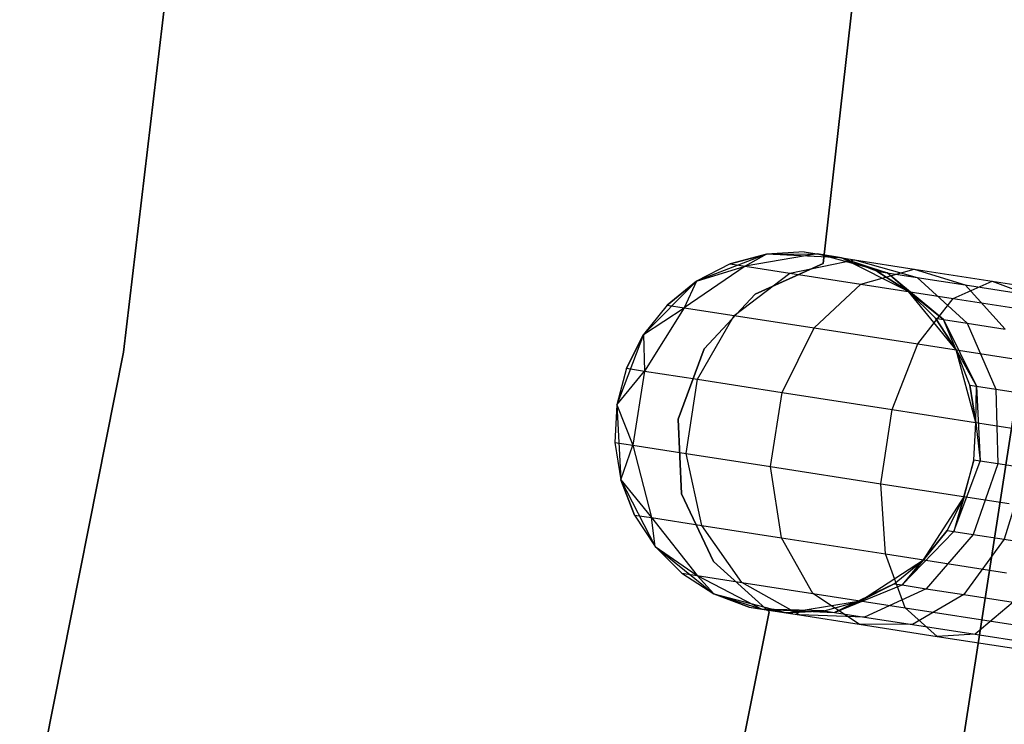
# Model space of a CAD drawing. Extents: x -189 to 189, y -189 to 189.
# Tile 400 of 591: x 36.48 to 41.93, y -7.93 to -4.03. Entities that reach past the tile are written whole.
import ezdxf

# ---------------------------------------------------------------- set-up
doc = ezdxf.new("R2010")
doc.units = 0
doc.header["$LTSCALE"] = 25.4
doc.layers.get('0').update_dxf_attribs({"linetype": 'CONTINUOUS'})

# ---------------------------------------------------------------- blocks, each defined once
blk = doc.blocks.new('CAMELEON-KENAI-C-12244_STL')
at = {"color": 0}
for p, q in [((37.0538, -5.8724, -4), (37.3998, -2.9483, -4)), ((37.3998, -2.9483, -2), (37.0538, -5.8724, -2)), ((37.3998, -2.9483, -2), (37.0538, -5.8724, -2)), ((37.0538, -5.8724, -4), (37.3998, -2.9483, -4)), ((41.0997, -3.8238, -2), (40.9251, -5.3814, -2)), ((40.9251, -5.3814, -4), (41.0997, -3.8238, -4)), ((40.9251, -5.3814, -4), (41.0997, -3.8238, -4)), ((41.0997, -3.8238, -2), (40.9251, -5.3814, -2)), ((42.1854, -4.8744, -1), (41.689, -8.0882, -1)), ((41.689, -8.0882, -8.5), (42.1854, -4.8744, -8.5)), ((41.689, -8.0882, -8.5), (42.1854, -4.8744, -8.5)), ((42.1854, -4.8744, -1), (41.689, -8.0882, -1)), ((40.6111, -5.3296, -2), (40.2233, -5.4799, -2)), ((40.6111, -5.3296, -2), (40.2233, -5.4799, -2)), ((40.6111, -5.3296, -7.5), (40.4093, -5.3844, -7.5)), ((40.4093, -5.3844, -7.5), (40.6111, -5.3296, -2)), ((40.4093, -5.3844, -7.5), (40.6111, -5.3296, -2)), ((40.6111, -5.3296, -7.5), (40.4093, -5.3844, -7.5)), ((40.8907, -5.3291, -8.0447), (40.4935, -5.3974, -8.147)), ((40.8907, -5.3291, -8.0447), (40.4935, -5.3974, -8.147)), ((40.6111, -5.3296, -7.5), (40.4935, -5.3974, -8.147)), ((40.6111, -5.3296, -7.5), (40.4935, -5.3974, -8.147)), ((40.8198, -5.3181, -7.5), (40.6111, -5.3296, -2)), ((40.8198, -5.3181, -7.5), (40.6111, -5.3296, -7.5)), ((40.8198, -5.3181, -7.5), (40.6111, -5.3296, -2)), ((40.8198, -5.3181, -7.5), (40.6111, -5.3296, -7.5)), ((40.6111, -5.3296, -7.5), (40.8907, -5.3291, -8.0447)), ((40.6111, -5.3296, -7.5), (40.8907, -5.3291, -8.0447)), ((41.0264, -5.3501, -2), (40.6111, -5.3296, -2)), ((41.0264, -5.3501, -2), (40.6111, -5.3296, -2)), ((40.6111, -5.3296, -7.5), (40.6111, -5.3296, -2)), ((40.6111, -5.3296, -7.5), (40.6111, -5.3296, -2)), ((40.8198, -5.3181, -7.5), (40.8907, -5.3291, -8.0447)), ((40.8198, -5.3181, -7.5), (41.0264, -5.3501, -2)), ((40.8198, -5.3181, -7.5), (41.0264, -5.3501, -2)), ((40.8198, -5.3181, -7.5), (40.8907, -5.3291, -8.0447)), ((41.0264, -5.3501, -7.5), (40.8907, -5.3291, -8.0447)), ((41.0264, -5.3501, -7.5), (40.8907, -5.3291, -8.0447)), ((41.2787, -5.4333, -7.9377), (40.8907, -5.3291, -8.0447)), ((40.8907, -5.3291, -8.0447), (41.0984, -5.3613, -8.5523)), ((40.8907, -5.3291, -8.0447), (41.0984, -5.3613, -8.5523)), ((41.2787, -5.4333, -7.9377), (40.8907, -5.3291, -8.0447)), ((40.4093, -5.3844, -7.5), (40.2233, -5.4799, -2)), ((40.4093, -5.3844, -7.5), (40.2233, -5.4799, -7.5)), ((40.4093, -5.3844, -7.5), (40.2233, -5.4799, -2)), ((40.4093, -5.3844, -7.5), (40.2233, -5.4799, -7.5)), ((40.4093, -5.3844, -7.5), (40.4935, -5.3974, -8.147)), ((40.4093, -5.3844, -7.5), (40.4935, -5.3974, -8.147)), ((40.9251, -5.3814, -2), (40.5476, -5.5518, -2)), ((40.5476, -5.5518, -4), (40.9251, -5.3814, -4)), ((40.5476, -5.5518, -4), (40.9251, -5.3814, -4)), ((40.9251, -5.3814, -2), (40.5476, -5.5518, -2)), ((40.7403, -5.4358, -8.75), (41.0984, -5.3613, -8.5523)), ((40.7403, -5.4358, -8.75), (41.0984, -5.3613, -8.5523)), ((40.9251, -5.3814, -2), (40.9251, -5.3814, -4)), ((40.9251, -5.3814, -2), (40.9251, -5.3814, -4)), ((41.3975, -5.5378, -2), (41.0264, -5.3501, -2)), ((41.2218, -5.4244, -7.5), (41.0264, -5.3501, -2)), ((41.3975, -5.5378, -2), (41.0264, -5.3501, -2)), ((41.2218, -5.4244, -7.5), (41.0264, -5.3501, -7.5)), ((41.0264, -5.3501, -7.5), (41.0264, -5.3501, -2)), ((41.2218, -5.4244, -7.5), (41.0264, -5.3501, -2)), ((41.0264, -5.3501, -7.5), (41.0264, -5.3501, -2)), ((41.0264, -5.3501, -7.5), (41.2787, -5.4333, -7.9377)), ((41.2218, -5.4244, -7.5), (41.0264, -5.3501, -7.5)), ((41.0264, -5.3501, -7.5), (41.2787, -5.4333, -7.9377)), ((41.0984, -5.3613, -8.5523), (41.4289, -5.4126, -8.9881)), ((41.0984, -5.3613, -8.5523), (41.4289, -5.4126, -8.9881)), ((41.0984, -5.3613, -8.5523), (41.4456, -5.4592, -8.3455)), ((41.0984, -5.3613, -8.5523), (41.4456, -5.4592, -8.3455)), ((40.4935, -5.3974, -8.147), (40.1558, -5.6266, -8.227)), ((40.4935, -5.3974, -8.147), (40.1558, -5.6266, -8.227)), ((40.2233, -5.4799, -7.5), (40.4935, -5.3974, -8.147)), ((40.2233, -5.4799, -7.5), (40.4935, -5.3974, -8.147)), ((40.4331, -5.6696, -8.9045), (40.7403, -5.4358, -8.75)), ((40.4331, -5.6696, -8.9045), (40.7403, -5.4358, -8.75)), ((40.4935, -5.3974, -8.147), (40.7403, -5.4358, -8.75)), ((40.4935, -5.3974, -8.147), (40.7403, -5.4358, -8.75)), ((40.7403, -5.4358, -8.75), (41.1329, -5.4967, -9.2678)), ((40.7403, -5.4358, -8.75), (41.1329, -5.4967, -9.2678)), ((41.1329, -5.4967, -9.2678), (41.4289, -5.4126, -8.9881)), ((41.1329, -5.4967, -9.2678), (41.4289, -5.4126, -8.9881)), ((41.3975, -5.5378, -7.5), (41.2218, -5.4244, -7.5)), ((41.2218, -5.4244, -7.5), (41.3975, -5.5378, -2)), ((41.2218, -5.4244, -7.5), (41.3975, -5.5378, -2)), ((41.2218, -5.4244, -7.5), (41.2787, -5.4333, -7.9377)), ((41.2218, -5.4244, -7.5), (41.2787, -5.4333, -7.9377)), ((41.3975, -5.5378, -7.5), (41.2218, -5.4244, -7.5)), ((41.3975, -5.5378, -7.5), (41.2787, -5.4333, -7.9377)), ((41.3975, -5.5378, -7.5), (41.2787, -5.4333, -7.9377)), ((41.5905, -5.6921, -7.8445), (41.2787, -5.4333, -7.9377)), ((41.2787, -5.4333, -7.9377), (41.4456, -5.4592, -8.3455)), ((41.2787, -5.4333, -7.9377), (41.4456, -5.4592, -8.3455)), ((41.5905, -5.6921, -7.8445), (41.2787, -5.4333, -7.9377)), ((41.4289, -5.4126, -8.9881), (41.8596, -5.4795, -9.3226)), ((41.4289, -5.4126, -8.9881), (41.8596, -5.4795, -9.3226)), ((41.4289, -5.4126, -8.9881), (41.7112, -5.5004, -8.6957)), ((41.4289, -5.4126, -8.9881), (41.7112, -5.5004, -8.6957)), ((40.2233, -5.4799, -2), (39.9302, -5.7748, -2)), ((40.2233, -5.4799, -2), (39.9302, -5.7748, -2)), ((40.2233, -5.4799, -7.5), (40.0613, -5.6119, -7.5)), ((40.0613, -5.6119, -7.5), (40.2233, -5.4799, -2)), ((40.0613, -5.6119, -7.5), (40.2233, -5.4799, -2)), ((40.2233, -5.4799, -7.5), (40.0613, -5.6119, -7.5)), ((40.2233, -5.4799, -7.5), (40.1558, -5.6266, -8.227)), ((40.2233, -5.4799, -7.5), (40.1558, -5.6266, -8.227)), ((40.2233, -5.4799, -7.5), (40.2233, -5.4799, -2)), ((40.2233, -5.4799, -7.5), (40.2233, -5.4799, -2)), ((40.8743, -5.7381, -9.4863), (41.1329, -5.4967, -9.2678)), ((40.8743, -5.7381, -9.4863), (41.1329, -5.4967, -9.2678)), ((41.1329, -5.4967, -9.2678), (41.6445, -5.5761, -9.6651)), ((41.1329, -5.4967, -9.2678), (41.6445, -5.5761, -9.6651)), ((41.4456, -5.4592, -8.3455), (41.7112, -5.5004, -8.6957)), ((41.4456, -5.4592, -8.3455), (41.7112, -5.5004, -8.6957)), ((41.4456, -5.4592, -8.3455), (41.7219, -5.7125, -8.1654)), ((41.4456, -5.4592, -8.3455), (41.7219, -5.7125, -8.1654)), ((41.6445, -5.5761, -9.6651), (41.8596, -5.4795, -9.3226)), ((41.6445, -5.5761, -9.6651), (41.8596, -5.4795, -9.3226)), ((41.7112, -5.5004, -8.6957), (42.0573, -5.5541, -8.9644)), ((41.7112, -5.5004, -8.6957), (42.0573, -5.5541, -8.9644)), ((41.7112, -5.5004, -8.6957), (41.9309, -5.7449, -8.4411)), ((41.7112, -5.5004, -8.6957), (41.9309, -5.7449, -8.4411)), ((41.8596, -5.4795, -9.3226), (42.3612, -5.5573, -9.5328)), ((41.8596, -5.4795, -9.3226), (42.3612, -5.5573, -9.5328)), ((41.8596, -5.4795, -9.3226), (42.0573, -5.5541, -8.9644)), ((41.8596, -5.4795, -9.3226), (42.0573, -5.5541, -8.9644)), ((40.5476, -5.5518, -2), (40.2654, -5.8548, -2)), ((40.2654, -5.8548, -4), (40.5476, -5.5518, -4)), ((40.2654, -5.8548, -4), (40.5476, -5.5518, -4)), ((40.5476, -5.5518, -2), (40.2654, -5.8548, -2)), ((40.5476, -5.5518, -2), (40.5476, -5.5518, -4)), ((40.5476, -5.5518, -2), (40.5476, -5.5518, -4)), ((41.6601, -5.8601, -2), (41.3975, -5.5378, -2)), ((41.5457, -5.6851, -7.5), (41.3975, -5.5378, -2)), ((41.6601, -5.8601, -2), (41.3975, -5.5378, -2)), ((41.5457, -5.6851, -7.5), (41.3975, -5.5378, -7.5)), ((41.3975, -5.5378, -7.5), (41.3975, -5.5378, -2)), ((41.5457, -5.6851, -7.5), (41.3975, -5.5378, -2)), ((41.3975, -5.5378, -7.5), (41.3975, -5.5378, -2)), ((41.3975, -5.5378, -7.5), (41.5905, -5.6921, -7.8445)), ((41.5457, -5.6851, -7.5), (41.3975, -5.5378, -7.5)), ((41.3975, -5.5378, -7.5), (41.5905, -5.6921, -7.8445)), ((41.4491, -5.8274, -9.9327), (41.6445, -5.5761, -9.6651)), ((41.4491, -5.8274, -9.9327), (41.6445, -5.5761, -9.6651)), ((41.6445, -5.5761, -9.6651), (42.2403, -5.6686, -9.9148)), ((41.6445, -5.5761, -9.6651), (42.2403, -5.6686, -9.9148)), ((40.0613, -5.6119, -7.5), (39.9302, -5.7748, -2)), ((40.0613, -5.6119, -7.5), (39.9302, -5.7748, -7.5)), ((40.0613, -5.6119, -7.5), (39.9302, -5.7748, -2)), ((40.0613, -5.6119, -7.5), (39.9302, -5.7748, -7.5)), ((39.9302, -5.7748, -7.5), (40.1558, -5.6266, -8.227)), ((39.9302, -5.7748, -7.5), (40.1558, -5.6266, -8.227)), ((40.1558, -5.6266, -8.227), (39.9361, -5.9769, -8.2708)), ((40.1558, -5.6266, -8.227), (39.9361, -5.9769, -8.2708)), ((40.0613, -5.6119, -7.5), (40.1558, -5.6266, -8.227)), ((40.0613, -5.6119, -7.5), (40.1558, -5.6266, -8.227)), ((40.1558, -5.6266, -8.227), (40.4331, -5.6696, -8.9045)), ((40.1558, -5.6266, -8.227), (40.4331, -5.6696, -8.9045)), ((40.2301, -6.0226, -8.9891), (40.4331, -5.6696, -8.9045)), ((40.2301, -6.0226, -8.9891), (40.4331, -5.6696, -8.9045)), ((40.4331, -5.6696, -8.9045), (40.8743, -5.7381, -9.4863)), ((40.4331, -5.6696, -8.9045), (40.8743, -5.7381, -9.4863)), ((41.6601, -5.8601, -7.5), (41.5457, -5.6851, -7.5)), ((41.5457, -5.6851, -7.5), (41.6601, -5.8601, -2)), ((41.5457, -5.6851, -7.5), (41.6601, -5.8601, -2)), ((41.5457, -5.6851, -7.5), (41.5905, -5.6921, -7.8445)), ((41.5457, -5.6851, -7.5), (41.5905, -5.6921, -7.8445)), ((41.6601, -5.8601, -7.5), (41.5457, -5.6851, -7.5)), ((41.5905, -5.6921, -7.8445), (41.7219, -5.7125, -8.1654)), ((41.5905, -5.6921, -7.8445), (41.7219, -5.7125, -8.1654)), ((41.5905, -5.6921, -7.8445), (41.7722, -6.0607, -7.7812)), ((41.6601, -5.8601, -7.5), (41.5905, -5.6921, -7.8445)), ((41.6601, -5.8601, -7.5), (41.5905, -5.6921, -7.8445)), ((41.5905, -5.6921, -7.8445), (41.7722, -6.0607, -7.7812)), ((41.7219, -5.7125, -8.1654), (41.9309, -5.7449, -8.4411)), ((41.7219, -5.7125, -8.1654), (41.9309, -5.7449, -8.4411)), ((41.7219, -5.7125, -8.1654), (41.8795, -6.0774, -8.0432)), ((41.7219, -5.7125, -8.1654), (41.8795, -6.0774, -8.0432)), ((40.6978, -6.0952, -9.6059), (40.8743, -5.7381, -9.4863)), ((40.6978, -6.0952, -9.6059), (40.8743, -5.7381, -9.4863)), ((40.8743, -5.7381, -9.4863), (41.4491, -5.8274, -9.9327)), ((40.8743, -5.7381, -9.4863), (41.4491, -5.8274, -9.9327)), ((39.9302, -5.7748, -2), (39.7824, -6.1635, -2)), ((39.9302, -5.7748, -2), (39.7824, -6.1635, -2)), ((39.9302, -5.7748, -7.5), (39.8359, -5.9614, -7.5)), ((39.8359, -5.9614, -7.5), (39.9302, -5.7748, -2)), ((39.8359, -5.9614, -7.5), (39.9302, -5.7748, -2)), ((39.9302, -5.7748, -7.5), (39.8359, -5.9614, -7.5)), ((39.9302, -5.7748, -7.5), (39.9302, -5.7748, -2)), ((39.9302, -5.7748, -7.5), (39.9302, -5.7748, -2)), ((39.9302, -5.7748, -7.5), (39.9361, -5.9769, -8.2708)), ((39.9302, -5.7748, -7.5), (39.9361, -5.9769, -8.2708)), ((41.3073, -6.1898, -10.0792), (41.4491, -5.8274, -9.9327)), ((41.3073, -6.1898, -10.0792), (41.4491, -5.8274, -9.9327)), ((41.4491, -5.8274, -9.9327), (42.1186, -5.9313, -10.2133)), ((41.4491, -5.8274, -9.9327), (42.1186, -5.9313, -10.2133)), ((36.4793, -8.7603, -4), (37.0538, -5.8724, -4)), ((37.0538, -5.8724, -2), (36.4793, -8.7603, -2)), ((37.0538, -5.8724, -2), (36.4793, -8.7603, -2)), ((36.4793, -8.7603, -4), (37.0538, -5.8724, -4)), ((37.0538, -5.8724, -2), (37.0538, -5.8724, -4)), ((37.0538, -5.8724, -2), (37.0538, -5.8724, -4)), ((40.2654, -5.8548, -2), (40.1223, -6.2435, -2)), ((40.1223, -6.2435, -4), (40.2654, -5.8548, -4)), ((40.1223, -6.2435, -4), (40.2654, -5.8548, -4)), ((40.2654, -5.8548, -2), (40.1223, -6.2435, -2)), ((40.2654, -5.8548, -2), (40.2654, -5.8548, -4)), ((40.2654, -5.8548, -2), (40.2654, -5.8548, -4)), ((41.769, -6.2614, -2), (41.6601, -5.8601, -2)), ((41.7357, -6.0551, -7.5), (41.6601, -5.8601, -2)), ((41.769, -6.2614, -2), (41.6601, -5.8601, -2)), ((41.7357, -6.0551, -7.5), (41.6601, -5.8601, -7.5)), ((41.6601, -5.8601, -7.5), (41.6601, -5.8601, -2)), ((41.7357, -6.0551, -7.5), (41.6601, -5.8601, -2)), ((41.6601, -5.8601, -7.5), (41.6601, -5.8601, -2)), ((41.6601, -5.8601, -7.5), (41.7722, -6.0607, -7.7812)), ((41.6601, -5.8601, -7.5), (41.7722, -6.0607, -7.7812)), ((41.7357, -6.0551, -7.5), (41.6601, -5.8601, -7.5)), ((39.8359, -5.9614, -7.5), (39.7824, -6.1635, -2)), ((39.8359, -5.9614, -7.5), (39.7824, -6.1635, -2)), ((39.8359, -5.9614, -7.5), (39.7824, -6.1635, -7.5)), ((39.8359, -5.9614, -7.5), (39.7824, -6.1635, -7.5)), ((39.7824, -6.1635, -7.5), (39.9361, -5.9769, -8.2708)), ((39.7824, -6.1635, -7.5), (39.9361, -5.9769, -8.2708)), ((39.8359, -5.9614, -7.5), (39.9361, -5.9769, -8.2708)), ((39.8359, -5.9614, -7.5), (39.9361, -5.9769, -8.2708)), ((39.9361, -5.9769, -8.2708), (39.8723, -6.3878, -8.2708)), ((39.9361, -5.9769, -8.2708), (39.8723, -6.3878, -8.2708)), ((39.9361, -5.9769, -8.2708), (40.2301, -6.0226, -8.9891)), ((39.9361, -5.9769, -8.2708), (40.2301, -6.0226, -8.9891)), ((40.1663, -6.4335, -8.9891), (40.2301, -6.0226, -8.9891)), ((40.1663, -6.4335, -8.9891), (40.2301, -6.0226, -8.9891)), ((40.2301, -6.0226, -8.9891), (40.6978, -6.0952, -9.6059)), ((40.2301, -6.0226, -8.9891), (40.6978, -6.0952, -9.6059)), ((40.634, -6.5061, -9.6059), (40.6978, -6.0952, -9.6059)), ((40.634, -6.5061, -9.6059), (40.6978, -6.0952, -9.6059)), ((40.6978, -6.0952, -9.6059), (41.3073, -6.1898, -10.0792)), ((40.6978, -6.0952, -9.6059), (41.3073, -6.1898, -10.0792)), ((41.769, -6.2614, -7.5), (41.7357, -6.0551, -7.5)), ((41.7357, -6.0551, -7.5), (41.769, -6.2614, -2)), ((41.7357, -6.0551, -7.5), (41.769, -6.2614, -2)), ((41.7357, -6.0551, -7.5), (41.7722, -6.0607, -7.7812)), ((41.7357, -6.0551, -7.5), (41.7722, -6.0607, -7.7812)), ((41.769, -6.2614, -7.5), (41.7357, -6.0551, -7.5)), ((41.769, -6.2614, -7.5), (41.7722, -6.0607, -7.7812)), ((41.769, -6.2614, -7.5), (41.7722, -6.0607, -7.7812)), ((41.7722, -6.0607, -7.7812), (41.8795, -6.0774, -8.0432)), ((41.7722, -6.0607, -7.7812), (41.8795, -6.0774, -8.0432)), ((41.7722, -6.0607, -7.7812), (41.7924, -6.4755, -7.7588)), ((41.7722, -6.0607, -7.7812), (41.7924, -6.4755, -7.7588)), ((41.8795, -6.0774, -8.0432), (42.0501, -6.1039, -8.2682)), ((41.8795, -6.0774, -8.0432), (42.0501, -6.1039, -8.2682)), ((41.8795, -6.0774, -8.0432), (41.8911, -6.4908, -8)), ((41.8795, -6.0774, -8.0432), (41.8911, -6.4908, -8)), ((39.7824, -6.1635, -2), (39.7721, -6.3723, -7.5)), ((39.7824, -6.1635, -7.5), (39.7721, -6.3723, -7.5)), ((39.7824, -6.1635, -2), (39.7721, -6.3723, -7.5)), ((39.7824, -6.1635, -7.5), (39.7721, -6.3723, -7.5)), ((39.7824, -6.1635, -2), (39.8054, -6.5786, -2)), ((39.7824, -6.1635, -2), (39.8054, -6.5786, -2)), ((39.7824, -6.1635, -7.5), (39.7824, -6.1635, -2)), ((39.7824, -6.1635, -7.5), (39.7824, -6.1635, -2)), ((39.7824, -6.1635, -7.5), (39.8723, -6.3878, -8.2708)), ((39.7824, -6.1635, -7.5), (39.8723, -6.3878, -8.2708)), ((41.2435, -6.6007, -10.0792), (41.3073, -6.1898, -10.0792)), ((41.2435, -6.6007, -10.0792), (41.3073, -6.1898, -10.0792)), ((41.3073, -6.1898, -10.0792), (42.0171, -6.2999, -10.3767)), ((41.3073, -6.1898, -10.0792), (42.0171, -6.2999, -10.3767)), ((40.1223, -6.2435, -2), (40.1223, -6.2435, -4)), ((40.1223, -6.2435, -2), (40.1223, -6.2435, -4)), ((40.1223, -6.2435, -2), (40.1406, -6.6572, -2)), ((40.1406, -6.6572, -4), (40.1223, -6.2435, -4)), ((40.1406, -6.6572, -4), (40.1223, -6.2435, -4)), ((40.1223, -6.2435, -2), (40.1406, -6.6572, -2)), ((41.7587, -6.4702, -2), (41.769, -6.2614, -2)), ((41.7587, -6.4702, -7.5), (41.769, -6.2614, -7.5)), ((41.7587, -6.4702, -2), (41.769, -6.2614, -2)), ((41.7587, -6.4702, -7.5), (41.769, -6.2614, -7.5)), ((41.769, -6.2614, -7.5), (41.769, -6.2614, -2)), ((41.769, -6.2614, -7.5), (41.769, -6.2614, -2)), ((41.769, -6.2614, -7.5), (41.7924, -6.4755, -7.7588)), ((41.769, -6.2614, -7.5), (41.7924, -6.4755, -7.7588)), ((39.7721, -6.3723, -7.5), (39.8054, -6.5786, -2)), ((39.7721, -6.3723, -7.5), (39.8054, -6.5786, -7.5)), ((39.7721, -6.3723, -7.5), (39.8054, -6.5786, -2)), ((39.7721, -6.3723, -7.5), (39.8054, -6.5786, -7.5)), ((39.7721, -6.3723, -7.5), (39.8723, -6.3878, -8.2708)), ((39.7721, -6.3723, -7.5), (39.8723, -6.3878, -8.2708)), ((39.8054, -6.5786, -7.5), (39.8723, -6.3878, -8.2708)), ((39.8054, -6.5786, -7.5), (39.8723, -6.3878, -8.2708)), ((39.8723, -6.3878, -8.2708), (39.9755, -6.7883, -8.227)), ((39.8723, -6.3878, -8.2708), (39.9755, -6.7883, -8.227)), ((39.8723, -6.3878, -8.2708), (40.1663, -6.4335, -8.9891)), ((39.8723, -6.3878, -8.2708), (40.1663, -6.4335, -8.9891)), ((40.2528, -6.8313, -8.9045), (40.1663, -6.4335, -8.9891)), ((40.1663, -6.4335, -8.9891), (40.634, -6.5061, -9.6059)), ((40.1663, -6.4335, -8.9891), (40.634, -6.5061, -9.6059)), ((40.2528, -6.8313, -8.9045), (40.1663, -6.4335, -8.9891)), ((41.7587, -6.4702, -7.5), (41.6475, -6.8646, -7.7812)), ((41.7587, -6.4702, -7.5), (41.6475, -6.8646, -7.7812)), ((41.6475, -6.8646, -7.7812), (41.7924, -6.4755, -7.7588)), ((41.6475, -6.8646, -7.7812), (41.7924, -6.4755, -7.7588)), ((41.7052, -6.6723, -2), (41.7587, -6.4702, -2)), ((41.7052, -6.6723, -7.5), (41.7587, -6.4702, -7.5)), ((41.7052, -6.6723, -2), (41.7587, -6.4702, -2)), ((41.7052, -6.6723, -7.5), (41.7587, -6.4702, -7.5)), ((41.7587, -6.4702, -7.5), (41.7587, -6.4702, -2)), ((41.7587, -6.4702, -7.5), (41.7587, -6.4702, -2)), ((41.7924, -6.4755, -7.7588), (41.7587, -6.4702, -7.5)), ((41.7924, -6.4755, -7.7588), (41.7587, -6.4702, -7.5)), ((41.8911, -6.4908, -8), (41.7924, -6.4755, -7.7588)), ((41.8911, -6.4908, -8), (41.7924, -6.4755, -7.7588)), ((40.6939, -6.8998, -9.4863), (40.634, -6.5061, -9.6059)), ((40.634, -6.5061, -9.6059), (41.2435, -6.6007, -10.0792)), ((40.634, -6.5061, -9.6059), (41.2435, -6.6007, -10.0792)), ((40.6939, -6.8998, -9.4863), (40.634, -6.5061, -9.6059)), ((41.8911, -6.4908, -8), (41.7547, -6.8812, -8.0432)), ((41.8911, -6.4908, -8), (41.7547, -6.8812, -8.0432)), ((42.0481, -6.5152, -8.2071), (41.8911, -6.4908, -8)), ((42.0481, -6.5152, -8.2071), (41.8911, -6.4908, -8)), ((42.0481, -6.5152, -8.2071), (41.9253, -6.9077, -8.2682)), ((42.0481, -6.5152, -8.2071), (41.9253, -6.9077, -8.2682)), ((39.8054, -6.5786, -2), (39.9953, -6.9486, -2)), ((39.8054, -6.5786, -7.5), (39.8054, -6.5786, -2)), ((39.8054, -6.5786, -7.5), (39.8054, -6.5786, -2)), ((39.8054, -6.5786, -7.5), (39.8809, -6.7736, -7.5)), ((39.8809, -6.7736, -7.5), (39.8054, -6.5786, -2)), ((39.8809, -6.7736, -7.5), (39.8054, -6.5786, -2)), ((39.8054, -6.5786, -2), (39.9953, -6.9486, -2)), ((39.8054, -6.5786, -7.5), (39.8809, -6.7736, -7.5)), ((39.8054, -6.5786, -7.5), (39.9755, -6.7883, -8.227)), ((39.8054, -6.5786, -7.5), (39.9755, -6.7883, -8.227)), ((41.2688, -6.989, -9.9327), (41.2435, -6.6007, -10.0792)), ((41.2435, -6.6007, -10.0792), (41.9533, -6.7108, -10.3767)), ((41.2435, -6.6007, -10.0792), (41.9533, -6.7108, -10.3767)), ((41.2688, -6.989, -9.9327), (41.2435, -6.6007, -10.0792)), ((40.1406, -6.6572, -2), (40.1406, -6.6572, -4)), ((40.1406, -6.6572, -2), (40.1406, -6.6572, -4)), ((40.1406, -6.6572, -2), (40.3175, -7.0317, -2)), ((40.3175, -7.0317, -4), (40.1406, -6.6572, -4)), ((40.3175, -7.0317, -4), (40.1406, -6.6572, -4)), ((40.1406, -6.6572, -2), (40.3175, -7.0317, -2)), ((41.4798, -7.0218, -2), (41.7052, -6.6723, -2)), ((41.4798, -7.0218, -2), (41.7052, -6.6723, -2)), ((41.6109, -6.8589, -7.5), (41.7052, -6.6723, -2)), ((41.6109, -6.8589, -7.5), (41.7052, -6.6723, -2)), ((41.6109, -6.8589, -7.5), (41.7052, -6.6723, -7.5)), ((41.6109, -6.8589, -7.5), (41.7052, -6.6723, -7.5)), ((41.7052, -6.6723, -7.5), (41.6475, -6.8646, -7.7812)), ((41.7052, -6.6723, -7.5), (41.6475, -6.8646, -7.7812)), ((41.7052, -6.6723, -7.5), (41.7052, -6.6723, -2)), ((41.7052, -6.6723, -7.5), (41.7052, -6.6723, -2)), ((39.8809, -6.7736, -7.5), (39.9953, -6.9486, -2)), ((39.8809, -6.7736, -7.5), (39.9953, -6.9486, -7.5)), ((39.8809, -6.7736, -7.5), (39.9953, -6.9486, -2)), ((39.8809, -6.7736, -7.5), (39.9953, -6.9486, -7.5)), ((39.8809, -6.7736, -7.5), (39.9755, -6.7883, -8.227)), ((39.8809, -6.7736, -7.5), (39.9755, -6.7883, -8.227)), ((39.9953, -6.9486, -7.5), (39.9755, -6.7883, -8.227)), ((39.9755, -6.7883, -8.227), (40.2278, -7.109, -8.147)), ((39.9953, -6.9486, -7.5), (39.9755, -6.7883, -8.227)), ((39.9755, -6.7883, -8.227), (40.2278, -7.109, -8.147)), ((39.9755, -6.7883, -8.227), (40.2528, -6.8313, -8.9045)), ((39.9755, -6.7883, -8.227), (40.2528, -6.8313, -8.9045)), ((40.4746, -7.1473, -8.75), (40.2528, -6.8313, -8.9045)), ((40.2528, -6.8313, -8.9045), (40.6939, -6.8998, -9.4863)), ((40.2528, -6.8313, -8.9045), (40.6939, -6.8998, -9.4863)), ((40.4746, -7.1473, -8.75), (40.2528, -6.8313, -8.9045)), ((41.6109, -6.8589, -7.5), (41.3626, -7.1608, -7.8445)), ((41.6109, -6.8589, -7.5), (41.3626, -7.1608, -7.8445)), ((41.4798, -7.0218, -7.5), (41.6109, -6.8589, -7.5)), ((41.6109, -6.8589, -7.5), (41.4798, -7.0218, -2)), ((41.6109, -6.8589, -7.5), (41.4798, -7.0218, -2)), ((41.4798, -7.0218, -7.5), (41.6109, -6.8589, -7.5)), ((41.6109, -6.8589, -7.5), (41.6475, -6.8646, -7.7812)), ((41.6109, -6.8589, -7.5), (41.6475, -6.8646, -7.7812)), ((40.8672, -7.2082, -9.2678), (40.6939, -6.8998, -9.4863)), ((40.6939, -6.8998, -9.4863), (41.2688, -6.989, -9.9327)), ((40.6939, -6.8998, -9.4863), (41.2688, -6.989, -9.9327)), ((40.8672, -7.2082, -9.2678), (40.6939, -6.8998, -9.4863)), ((41.3626, -7.1608, -7.8445), (41.6475, -6.8646, -7.7812)), ((41.3626, -7.1608, -7.8445), (41.6475, -6.8646, -7.7812)), ((41.7547, -6.8812, -8.0432), (41.4939, -7.1812, -8.1654)), ((41.7547, -6.8812, -8.0432), (41.4939, -7.1812, -8.1654)), ((41.6475, -6.8646, -7.7812), (41.7547, -6.8812, -8.0432)), ((41.6475, -6.8646, -7.7812), (41.7547, -6.8812, -8.0432)), ((41.9253, -6.9077, -8.2682), (41.7029, -7.2136, -8.4411)), ((41.9253, -6.9077, -8.2682), (41.7029, -7.2136, -8.4411)), ((41.7547, -6.8812, -8.0432), (41.9253, -6.9077, -8.2682)), ((41.7547, -6.8812, -8.0432), (41.9253, -6.9077, -8.2682)), ((41.9253, -6.9077, -8.2682), (42.1477, -6.9422, -8.4409)), ((41.9253, -6.9077, -8.2682), (42.1477, -6.9422, -8.4409)), ((39.9953, -6.9486, -2), (40.3193, -7.2092, -2)), ((39.9953, -6.9486, -7.5), (39.9953, -6.9486, -2)), ((39.9953, -6.9486, -7.5), (39.9953, -6.9486, -2)), ((39.9953, -6.9486, -7.5), (40.1436, -7.0959, -7.5)), ((40.1436, -7.0959, -7.5), (39.9953, -6.9486, -2)), ((40.1436, -7.0959, -7.5), (39.9953, -6.9486, -2)), ((39.9953, -6.9486, -2), (40.3193, -7.2092, -2)), ((39.9953, -6.9486, -7.5), (40.1436, -7.0959, -7.5)), ((39.9953, -6.9486, -7.5), (40.2278, -7.109, -8.147)), ((39.9953, -6.9486, -7.5), (40.2278, -7.109, -8.147)), ((41.1318, -7.2493, -2), (41.4798, -7.0218, -2)), ((41.1318, -7.2493, -2), (41.4798, -7.0218, -2)), ((41.3788, -7.2877, -9.6651), (41.2688, -6.989, -9.9327)), ((41.2688, -6.989, -9.9327), (41.9383, -7.0929, -10.2133)), ((41.2688, -6.989, -9.9327), (41.9383, -7.0929, -10.2133)), ((41.3788, -7.2877, -9.6651), (41.2688, -6.989, -9.9327)), ((41.3178, -7.1538, -7.5), (41.4798, -7.0218, -2)), ((41.3178, -7.1538, -7.5), (41.4798, -7.0218, -7.5)), ((41.3178, -7.1538, -7.5), (41.4798, -7.0218, -2)), ((41.3178, -7.1538, -7.5), (41.4798, -7.0218, -7.5)), ((41.4798, -7.0218, -7.5), (41.3626, -7.1608, -7.8445)), ((41.4798, -7.0218, -7.5), (41.3626, -7.1608, -7.8445)), ((41.4798, -7.0218, -7.5), (41.4798, -7.0218, -2)), ((41.4798, -7.0218, -7.5), (41.4798, -7.0218, -2)), ((40.3175, -7.0317, -2), (40.3175, -7.0317, -4)), ((40.3175, -7.0317, -2), (40.3175, -7.0317, -4)), ((40.3175, -7.0317, -2), (40.6254, -7.3086, -2)), ((40.6254, -7.3086, -4), (40.3175, -7.0317, -4)), ((40.6254, -7.3086, -4), (40.3175, -7.0317, -4)), ((40.3175, -7.0317, -2), (40.6254, -7.3086, -2)), ((40.1436, -7.0959, -7.5), (40.3193, -7.2092, -2)), ((40.1436, -7.0959, -7.5), (40.3193, -7.2092, -7.5)), ((40.1436, -7.0959, -7.5), (40.3193, -7.2092, -2)), ((40.1436, -7.0959, -7.5), (40.3193, -7.2092, -7.5)), ((40.1436, -7.0959, -7.5), (40.2278, -7.109, -8.147)), ((40.1436, -7.0959, -7.5), (40.2278, -7.109, -8.147)), ((40.3193, -7.2092, -7.5), (40.2278, -7.109, -8.147)), ((40.2278, -7.109, -8.147), (40.5856, -7.2946, -8.0447)), ((40.3193, -7.2092, -7.5), (40.2278, -7.109, -8.147)), ((40.2278, -7.109, -8.147), (40.5856, -7.2946, -8.0447)), ((40.2278, -7.109, -8.147), (40.4746, -7.1473, -8.75)), ((40.2278, -7.109, -8.147), (40.4746, -7.1473, -8.75)), ((40.7933, -7.3268, -8.5523), (40.4746, -7.1473, -8.75)), ((40.4746, -7.1473, -8.75), (40.8672, -7.2082, -9.2678)), ((40.4746, -7.1473, -8.75), (40.8672, -7.2082, -9.2678)), ((40.7933, -7.3268, -8.5523), (40.4746, -7.1473, -8.75)), ((41.3178, -7.1538, -7.5), (40.9869, -7.3129, -7.9377)), ((41.3178, -7.1538, -7.5), (40.9869, -7.3129, -7.9377)), ((40.9869, -7.3129, -7.9377), (41.3626, -7.1608, -7.8445)), ((40.9869, -7.3129, -7.9377), (41.3626, -7.1608, -7.8445)), ((41.1318, -7.2493, -7.5), (41.3178, -7.1538, -7.5)), ((41.3178, -7.1538, -7.5), (41.1318, -7.2493, -2)), ((41.3178, -7.1538, -7.5), (41.1318, -7.2493, -2)), ((41.1318, -7.2493, -7.5), (41.3178, -7.1538, -7.5)), ((41.4939, -7.1812, -8.1654), (41.1539, -7.3388, -8.3455)), ((41.4939, -7.1812, -8.1654), (41.1539, -7.3388, -8.3455)), ((41.3178, -7.1538, -7.5), (41.3626, -7.1608, -7.8445)), ((41.3178, -7.1538, -7.5), (41.3626, -7.1608, -7.8445)), ((41.3626, -7.1608, -7.8445), (41.4939, -7.1812, -8.1654)), ((41.3626, -7.1608, -7.8445), (41.4939, -7.1812, -8.1654)), ((41.4939, -7.1812, -8.1654), (41.7029, -7.2136, -8.4411)), ((41.4939, -7.1812, -8.1654), (41.7029, -7.2136, -8.4411)), ((40.3193, -7.2092, -2), (40.7213, -7.3156, -2)), ((40.3193, -7.2092, -7.5), (40.3193, -7.2092, -2)), ((40.3193, -7.2092, -7.5), (40.3193, -7.2092, -2)), ((40.3193, -7.2092, -7.5), (40.5147, -7.2836, -7.5)), ((40.5147, -7.2836, -7.5), (40.3193, -7.2092, -2)), ((40.5147, -7.2836, -7.5), (40.3193, -7.2092, -2)), ((40.3193, -7.2092, -2), (40.7213, -7.3156, -2)), ((40.3193, -7.2092, -7.5), (40.5147, -7.2836, -7.5)), ((40.3193, -7.2092, -7.5), (40.5856, -7.2946, -8.0447)), ((40.3193, -7.2092, -7.5), (40.5856, -7.2946, -8.0447)), ((41.1238, -7.3781, -8.9881), (40.8672, -7.2082, -9.2678)), ((40.8672, -7.2082, -9.2678), (41.3788, -7.2877, -9.6651)), ((40.8672, -7.2082, -9.2678), (41.3788, -7.2877, -9.6651)), ((41.1238, -7.3781, -8.9881), (40.8672, -7.2082, -9.2678)), ((41.7029, -7.2136, -8.4411), (41.4194, -7.38, -8.6957)), ((41.7029, -7.2136, -8.4411), (41.4194, -7.38, -8.6957)), ((41.7029, -7.2136, -8.4411), (41.9753, -7.2559, -8.6526)), ((41.7029, -7.2136, -8.4411), (41.9753, -7.2559, -8.6526)), ((40.5147, -7.2836, -7.5), (40.7213, -7.3156, -2)), ((40.5147, -7.2836, -7.5), (40.7213, -7.3156, -2)), ((40.5147, -7.2836, -7.5), (40.5856, -7.2946, -8.0447)), ((40.5147, -7.2836, -7.5), (40.5856, -7.2946, -8.0447)), ((40.7213, -7.3156, -7.5), (40.5856, -7.2946, -8.0447)), ((40.93, -7.304, -7.5), (40.5856, -7.2946, -8.0447)), ((40.5856, -7.2946, -8.0447), (40.9869, -7.3129, -7.9377)), ((40.93, -7.304, -7.5), (40.5856, -7.2946, -8.0447)), ((40.7213, -7.3156, -7.5), (40.5856, -7.2946, -8.0447)), ((40.5856, -7.2946, -8.0447), (40.9869, -7.3129, -7.9377)), ((40.5856, -7.2946, -8.0447), (40.7933, -7.3268, -8.5523)), ((40.5856, -7.2946, -8.0447), (40.7933, -7.3268, -8.5523)), ((40.7213, -7.3156, -2), (41.1318, -7.2493, -2)), ((40.7213, -7.3156, -2), (41.1318, -7.2493, -2)), ((40.93, -7.304, -7.5), (41.1318, -7.2493, -2)), ((40.93, -7.304, -7.5), (41.1318, -7.2493, -7.5)), ((40.93, -7.304, -7.5), (41.1318, -7.2493, -2)), ((40.93, -7.304, -7.5), (41.1318, -7.2493, -7.5)), ((41.1318, -7.2493, -7.5), (40.9869, -7.3129, -7.9377)), ((41.1318, -7.2493, -7.5), (40.9869, -7.3129, -7.9377)), ((41.1318, -7.2493, -7.5), (41.1318, -7.2493, -2)), ((41.1318, -7.2493, -7.5), (41.1318, -7.2493, -2)), ((41.5545, -7.445, -9.3226), (41.3788, -7.2877, -9.6651)), ((41.3788, -7.2877, -9.6651), (41.9746, -7.3802, -9.9148)), ((41.3788, -7.2877, -9.6651), (41.9746, -7.3802, -9.9148)), ((41.5545, -7.445, -9.3226), (41.3788, -7.2877, -9.6651)), ((41.9753, -7.2559, -8.6526), (41.7655, -7.4337, -8.9644)), ((41.9753, -7.2559, -8.6526), (41.7655, -7.4337, -8.9644)), ((40.6254, -7.3086, -2), (40.3187, -8.8456, -2)), ((40.3187, -8.8456, -4), (40.6254, -7.3086, -4)), ((40.3187, -8.8456, -4), (40.6254, -7.3086, -4)), ((40.6254, -7.3086, -2), (40.3187, -8.8456, -2)), ((40.6254, -7.3086, -2), (40.6254, -7.3086, -4)), ((40.6254, -7.3086, -2), (40.6254, -7.3086, -4)), ((40.7213, -7.3156, -7.5), (40.93, -7.304, -7.5)), ((40.93, -7.304, -7.5), (40.7213, -7.3156, -2)), ((40.93, -7.304, -7.5), (40.7213, -7.3156, -2)), ((40.7213, -7.3156, -7.5), (40.93, -7.304, -7.5)), ((40.7213, -7.3156, -7.5), (40.7213, -7.3156, -2)), ((40.7213, -7.3156, -7.5), (40.7213, -7.3156, -2)), ((41.1539, -7.3388, -8.3455), (40.7933, -7.3268, -8.5523)), ((40.7933, -7.3268, -8.5523), (41.1238, -7.3781, -8.9881)), ((40.7933, -7.3268, -8.5523), (41.1238, -7.3781, -8.9881)), ((41.1539, -7.3388, -8.3455), (40.7933, -7.3268, -8.5523)), ((40.93, -7.304, -7.5), (40.9869, -7.3129, -7.9377)), ((40.93, -7.304, -7.5), (40.9869, -7.3129, -7.9377)), ((40.9869, -7.3129, -7.9377), (41.1539, -7.3388, -8.3455)), ((40.9869, -7.3129, -7.9377), (41.1539, -7.3388, -8.3455)), ((41.1539, -7.3388, -8.3455), (41.4194, -7.38, -8.6957)), ((41.1539, -7.3388, -8.3455), (41.4194, -7.38, -8.6957)), ((41.4194, -7.38, -8.6957), (41.1238, -7.3781, -8.9881)), ((41.1238, -7.3781, -8.9881), (41.5545, -7.445, -9.3226)), ((41.1238, -7.3781, -8.9881), (41.5545, -7.445, -9.3226)), ((41.4194, -7.38, -8.6957), (41.1238, -7.3781, -8.9881)), ((41.4194, -7.38, -8.6957), (41.7655, -7.4337, -8.9644)), ((41.4194, -7.38, -8.6957), (41.7655, -7.4337, -8.9644)), ((41.7655, -7.4337, -8.9644), (41.5545, -7.445, -9.3226)), ((41.7655, -7.4337, -8.9644), (41.5545, -7.445, -9.3226)), ((41.5545, -7.445, -9.3226), (42.0561, -7.5228, -9.5328)), ((41.5545, -7.445, -9.3226), (42.0561, -7.5228, -9.5328)), ((41.7655, -7.4337, -8.9644), (42.1685, -7.4963, -9.1334)), ((41.7655, -7.4337, -8.9644), (42.1685, -7.4963, -9.1334))]:
    blk.add_line(p, q, dxfattribs=at)

msp = doc.modelspace()

# ---------------------------------------------------------------- block references
at = {"color": 0}
msp.add_blockref('CAMELEON-KENAI-C-12244_STL', (0, 0), dxfattribs=at)

doc.saveas('drawing.dxf')
